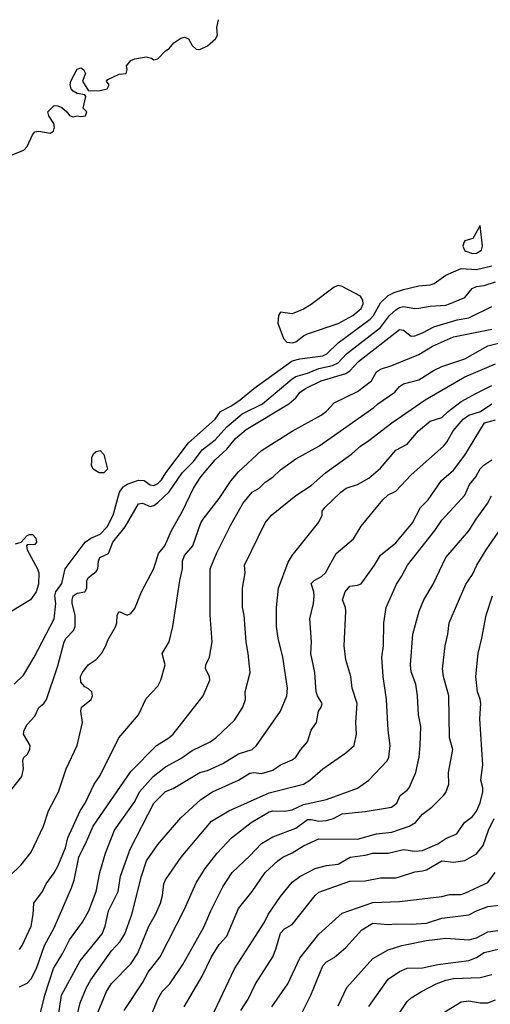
# Model space of a CAD drawing. Header units: metres. Extents: x -46681 to -43747, y -240911 to -237677.
# Tile 1049 of 1056: x -44417 to -44356, y -237805 to -237677. Entities that reach past the tile are written whole.
import ezdxf

# ---------------------------------------------------------------- set-up
doc = ezdxf.new("R2010")
doc.units = ezdxf.units.M
doc.layers.add('CONTOUR_INDEX', color=1, linetype='Continuous')
doc.layers.add('CONTOUR_INTER', color=3, linetype='Continuous')

msp = doc.modelspace()

# ---------------------------------------------------------------- linework, layer by layer
at = {"layer": 'CONTOUR_INDEX'}
for points, elevation in [([(-44418.4, -237788.02), (-44416.87, -237786.52), (-44415.6, -237784.88), (-44413.96, -237781.52), (-44413.32, -237779.52), (-44412, -237777.02), (-44411.03, -237774.02), (-44409.59, -237771.02), (-44408.88, -237768.02), (-44409.11, -237766.52), (-44409.02, -237766.02), (-44407.75, -237765.02), (-44407.58, -237764.52), (-44407.69, -237764.02), (-44408.1, -237763.61), (-44408.6, -237763.38), (-44409.1, -237762.75), (-44409.14, -237762.02), (-44408.88, -237761.52), (-44408.15, -237760.52), (-44407.1, -237759.81), (-44406.4, -237759.02), (-44405.84, -237758.02), (-44405.6, -237757.29), (-44404.6, -237755.56), (-44404.44, -237755.02), (-44404.38, -237754.02), (-44404.1, -237753.54), (-44403.1, -237754.03), (-44402.6, -237753.84), (-44402.1, -237753.17), (-44401.23, -237751.02), (-44399.6, -237747.96), (-44399.01, -237746.02), (-44398.19, -237745.02), (-44397.32, -237743.02), (-44395.88, -237740.52), (-44394.43, -237737.52), (-44393.49, -237736.02), (-44391.6, -237733.81), (-44390.1, -237732.42), (-44388.96, -237731.02), (-44387.6, -237729.88), (-44382.03, -237726.52), (-44381.1, -237725.75), (-44380.55, -237725.02), (-44379.85, -237724.52), (-44377.8, -237723.52), (-44374.6, -237722.58), (-44374.1, -237722.21), (-44372.97, -237721.02), (-44367.6, -237716.87), (-44367.1, -237716.94), (-44366.1, -237717.72), (-44365.6, -237717.69), (-44364.6, -237717.3), (-44363.15, -237716.52), (-44360.1, -237715.61), (-44358.6, -237715.35), (-44355.6, -237713.86)], 50), ([(-44410.16, -237808.52), (-44409.21, -237804.52), (-44408.39, -237802.52), (-44407.82, -237801.52), (-44405.1, -237797.73), (-44403.99, -237796.52), (-44403.37, -237795.52), (-44402.48, -237793.02), (-44401.22, -237788.02), (-44400.57, -237786.02), (-44399.1, -237783.89), (-44396.1, -237780.44), (-44393.48, -237778.02), (-44391.96, -237777.02), (-44388.6, -237775.5), (-44387.1, -237774.59), (-44386.6, -237774.5), (-44385.6, -237774.63), (-44384.1, -237774.21), (-44383.09, -237773.52), (-44381.6, -237772.85), (-44381.11, -237772.52), (-44380.46, -237771.52), (-44379.6, -237770.52), (-44379.11, -237769.02), (-44378.41, -237768.02), (-44378.18, -237766.52), (-44377.82, -237766.02), (-44377.67, -237765.52), (-44378.3, -237764.52), (-44378.45, -237764.02), (-44378.63, -237761.52), (-44379.14, -237759.02), (-44379.09, -237757.52), (-44379.28, -237754.52), (-44378.83, -237752.52), (-44378.74, -237751.52), (-44378.76, -237751.02), (-44379.1, -237749.92), (-44378.71, -237749.52), (-44377.75, -237749.02), (-44377.26, -237748.52), (-44375.85, -237746.02), (-44373.6, -237744.09), (-44372.6, -237742.46), (-44369.79, -237739.02), (-44369.1, -237738.39), (-44368.1, -237737.88), (-44366.1, -237735.77), (-44361.9, -237732.02), (-44361.46, -237731.52), (-44360.62, -237730.02), (-44359.31, -237728.52), (-44358.6, -237728.01), (-44357.08, -237727.52), (-44355.6, -237726.54)], 55), ([(-44393.6, -237809.63), (-44389.1, -237800.07), (-44385.19, -237794.02), (-44384.72, -237793.02), (-44383.1, -237790.67), (-44381.6, -237788.78), (-44380.6, -237788.06), (-44378.6, -237787.03), (-44377.1, -237786.64), (-44375.6, -237786.45), (-44374.03, -237785.52), (-44372.1, -237785.27), (-44371.1, -237785.01), (-44369.1, -237785.04), (-44367.1, -237784.55), (-44365.6, -237784.78), (-44364.6, -237784.69), (-44362.6, -237783.79), (-44361.6, -237783.11), (-44360.14, -237782.52), (-44359.14, -237781.02), (-44358.1, -237780.25), (-44357.6, -237779.55), (-44357.1, -237778.48), (-44356.78, -237777.02), (-44356.75, -237776.52), (-44357.01, -237775.52), (-44356.75, -237773.52), (-44357.13, -237767.52), (-44357.03, -237765.52), (-44357.1, -237764.96), (-44357.47, -237764.02), (-44357.66, -237762.02), (-44357.39, -237759.02), (-44356.87, -237757.02), (-44356.31, -237754.02), (-44355.5, -237751.52)], 60), ([(-44371.6, -237804.99), (-44369.1, -237801.44), (-44367.6, -237800.42), (-44366.6, -237800), (-44364.6, -237799.95), (-44362.6, -237799.52), (-44358.6, -237799), (-44357.6, -237798.58), (-44356.6, -237797.96), (-44354.6, -237797.48)], 65)]:
    msp.add_lwpolyline(points, dxfattribs=dict(at, elevation=elevation))
at = {"layer": 'CONTOUR_INTER'}
for points, elevation in [([(-44418.6, -237694.31), (-44416.55, -237693.52), (-44416.09, -237693.02), (-44415.41, -237691.52), (-44415.1, -237691.11), (-44414.6, -237691.02), (-44413.1, -237691.31), (-44412.69, -237691.02), (-44412.54, -237690.52), (-44412.62, -237690.02), (-44413.3, -237689.02), (-44413.41, -237688.52), (-44412.6, -237687.71), (-44412.1, -237687.72), (-44411.6, -237687.97), (-44410.92, -237688.52), (-44410.6, -237688.98), (-44410.1, -237689.17), (-44409.6, -237689.04), (-44409.1, -237689.14), (-44408.49, -237689.02), (-44408.32, -237688.52), (-44408.79, -237688.02), (-44408.48, -237686.52), (-44408.6, -237686.3), (-44409.6, -237686.11), (-44410.1, -237685.83), (-44410.37, -237685.52), (-44410.5, -237685.02), (-44410.43, -237684.52), (-44409.6, -237682.98), (-44409.1, -237682.77), (-44408.77, -237683.02), (-44408.5, -237683.52), (-44408.88, -237684.52), (-44408.1, -237685.76), (-44406.6, -237685.72), (-44405.68, -237685.52), (-44405.43, -237685.02), (-44405.79, -237684.52), (-44405.6, -237684.31), (-44404.1, -237683.61), (-44403.23, -237683.52), (-44403.07, -237683.02), (-44403.15, -237682.52), (-44402.6, -237681.85), (-44402.1, -237681.63), (-44400.6, -237681.37), (-44399.91, -237681.52), (-44399.6, -237681.76), (-44399.1, -237681.63), (-44398.1, -237680.56), (-44397.6, -237680.26), (-44397.01, -237679.52), (-44396.1, -237678.92), (-44395.6, -237678.79), (-44395.11, -237679.02), (-44394.6, -237679.9), (-44394.1, -237680.37), (-44393.6, -237680.4), (-44392.6, -237679.92), (-44391.57, -237679.02), (-44391.33, -237678.52), (-44391.42, -237677.52), (-44391.18, -237676.52)], 47), ([(-44357.1, -237703.29), (-44358.08, -237705.02), (-44359.1, -237705.32), (-44359.25, -237705.52), (-44359.36, -237706.02), (-44359.1, -237706.59), (-44358.1, -237706.96), (-44357.6, -237706.91), (-44356.95, -237706.52), (-44356.79, -237706.02), (-44357.1, -237703.29)], 47), ([(-44417.78, -237763.02), (-44416.6, -237761.86), (-44415.21, -237759.52), (-44412.6, -237754.53), (-44412.35, -237752.52), (-44412.5, -237751.52), (-44412.38, -237751.02), (-44411.6, -237749.92), (-44411.14, -237748.02), (-44408.53, -237744.52), (-44407.79, -237744.02), (-44406.6, -237743.49), (-44405.69, -237742.52), (-44404.91, -237741.02), (-44404.07, -237738.02), (-44403.6, -237737.34), (-44403.1, -237736.99), (-44401.6, -237736.48), (-44400.86, -237736.52), (-44400.1, -237737.08), (-44399.6, -237737.16), (-44399.1, -237736.91), (-44398.6, -237736.43), (-44398.06, -237735.52), (-44395.1, -237731.59), (-44391.64, -237728.52), (-44390.91, -237727.52), (-44389.6, -237726.85), (-44388.36, -237726.02), (-44386.57, -237724.52), (-44381.6, -237720.92), (-44380.6, -237720.65), (-44377.6, -237720.26), (-44377.06, -237720.02), (-44375.6, -237718.6), (-44371.45, -237715.52), (-44371.02, -237715.02), (-44370.1, -237713.4), (-44369.1, -237712.42), (-44368.32, -237712.02), (-44367.1, -237711.66), (-44365.1, -237711.16), (-44363.6, -237711.02), (-44363.1, -237710.85), (-44361.6, -237709.76), (-44359.6, -237708.92), (-44357.6, -237709.06), (-44355.6, -237708.58)], 48), ([(-44418.1, -237776.67), (-44416.8, -237775.02), (-44416.57, -237774.02), (-44416.68, -237773.02), (-44416.6, -237772.61), (-44416.1, -237772.17), (-44415.75, -237771.52), (-44415.73, -237771.02), (-44416.57, -237769.52), (-44416.5, -237769.02), (-44416.1, -237768.29), (-44415.1, -237767.2), (-44414.6, -237766.06), (-44413.93, -237765.52), (-44413.6, -237765.03), (-44412.1, -237760.64), (-44411.3, -237757.52), (-44411.03, -237757.02), (-44410.06, -237756.02), (-44409.86, -237755.52), (-44409.86, -237754.02), (-44410.26, -237752.52), (-44410.26, -237752.02), (-44410.1, -237751.53), (-44409.6, -237751.18), (-44408.6, -237751), (-44408.35, -237750.52), (-44408.35, -237749.52), (-44408.1, -237749.13), (-44407.1, -237748.37), (-44406.91, -237748.02), (-44406.81, -237747.02), (-44406.62, -237746.52), (-44405.5, -237746.02), (-44404.94, -237744.52), (-44403.35, -237742.52), (-44401.6, -237739.56), (-44401.1, -237739.47), (-44400.1, -237739.91), (-44399.6, -237739.77), (-44399.1, -237739.38), (-44397.6, -237738), (-44395.92, -237735.52), (-44394.46, -237734.02), (-44393.29, -237732.52), (-44391.6, -237731.2), (-44390.09, -237729.52), (-44388.1, -237727.81), (-44385.45, -237726.52), (-44381.6, -237723.28), (-44381.1, -237722.96), (-44379.6, -237722.54), (-44378.1, -237721.92), (-44376.33, -237721.52), (-44375.6, -237721.17), (-44374.52, -237720.02), (-44370.1, -237716.59), (-44368.9, -237715.02), (-44368.1, -237714.27), (-44367.6, -237713.98), (-44367.1, -237713.87), (-44365.6, -237714.1), (-44365.1, -237714.06), (-44363.6, -237713.81), (-44361.6, -237713.68), (-44361.1, -237713.53), (-44359.1, -237712.7), (-44358.13, -237711.52), (-44357.6, -237711.26), (-44356.6, -237711.13), (-44355.1, -237710.63)], 49), ([(-44376.1, -237711.34), (-44379.1, -237713.59), (-44380.1, -237714.2), (-44381.6, -237714.81), (-44383.1, -237714.59), (-44383.36, -237715.02), (-44383.44, -237716.02), (-44382.72, -237718.02), (-44382.28, -237718.52), (-44381.6, -237718.6), (-44381.1, -237718.46), (-44380.1, -237717.66), (-44379.6, -237717.41), (-44375.6, -237716.05), (-44373.71, -237715.02), (-44372.6, -237714.12), (-44372.34, -237713.52), (-44372.37, -237713.02), (-44372.71, -237712.52), (-44375.1, -237711.24), (-44375.6, -237711.14), (-44376.1, -237711.34)], 47), ([(-44417.1, -237797.55), (-44416.74, -237797.02), (-44415.59, -237794.52), (-44415.3, -237793.02), (-44415.24, -237791.52), (-44414.12, -237790.02), (-44413.61, -237789.02), (-44412.6, -237787.6), (-44412.1, -237786.69), (-44411.1, -237784.32), (-44410.8, -237783.02), (-44409.22, -237779.52), (-44408.57, -237778.52), (-44407.37, -237776.02), (-44406.6, -237774.93), (-44404.15, -237770.02), (-44401.6, -237767), (-44400.6, -237764.87), (-44399.1, -237763.27), (-44398.7, -237762.52), (-44398.14, -237760.52), (-44398.52, -237759.02), (-44397.62, -237757.52), (-44397.15, -237755.52), (-44396.22, -237749.52), (-44395.88, -237748.02), (-44395.87, -237747.02), (-44395.6, -237746.26), (-44394.54, -237745.02), (-44393.47, -237742.02), (-44393.18, -237741.52), (-44391.1, -237738.83), (-44389.53, -237736.52), (-44388.6, -237735.38), (-44385.6, -237732.62), (-44381.6, -237730.1), (-44377.8, -237728.02), (-44377.1, -237727.5), (-44376.1, -237726.39), (-44373.1, -237724.91), (-44371.28, -237723.52), (-44370.6, -237722.35), (-44370.09, -237722.02), (-44368.6, -237721.55), (-44365.1, -237720.12), (-44363.31, -237719.02), (-44360.6, -237717.82), (-44355.6, -237716.79)], 51), ([(-44417.1, -237802.42), (-44416.1, -237801.95), (-44415.6, -237801.37), (-44414.9, -237800.02), (-44413.86, -237797.02), (-44412.6, -237794.73), (-44410.33, -237789.52), (-44409.99, -237788.52), (-44409.37, -237785.52), (-44408.36, -237783.52), (-44407.52, -237781.52), (-44402.6, -237774.38), (-44399.27, -237771.02), (-44397.65, -237770.02), (-44397.09, -237769.52), (-44393.18, -237764.52), (-44392.33, -237762.52), (-44392.35, -237762.02), (-44392.88, -237761.02), (-44392.84, -237760.52), (-44392.37, -237759.52), (-44391.99, -237757.52), (-44392.28, -237754.02), (-44392.28, -237748.02), (-44391.46, -237746.02), (-44389.6, -237742.28), (-44388.02, -237739.52), (-44386.81, -237738.02), (-44385.87, -237737.52), (-44385.1, -237736.74), (-44384.1, -237736.07), (-44383.1, -237735.12), (-44381.1, -237733.69), (-44378.1, -237732.03), (-44370.97, -237727.02), (-44370.45, -237726.52), (-44368.22, -237725.02), (-44367.6, -237724.28), (-44367.1, -237723.93), (-44365.1, -237723.42), (-44363.1, -237722.13), (-44362.1, -237721.67), (-44359.1, -237720.66), (-44356.1, -237718.98), (-44352.6, -237718.1)], 52), ([(-44414.69, -237807.02), (-44413.78, -237803.52), (-44412.69, -237800.02), (-44411.46, -237798.02), (-44410.6, -237796.29), (-44408.88, -237794.02), (-44408.07, -237792.52), (-44407.12, -237790.02), (-44406.65, -237787.52), (-44405.91, -237785.02), (-44404.71, -237782.02), (-44402.1, -237778.3), (-44401.47, -237777.02), (-44399.68, -237775.02), (-44398.1, -237773.79), (-44396.1, -237772.69), (-44394.6, -237771.67), (-44392.25, -237770.52), (-44391.54, -237770.02), (-44389.1, -237767.69), (-44388.03, -237766.02), (-44387.66, -237765.02), (-44387.69, -237764.02), (-44387.08, -237761.52), (-44387.31, -237759.02), (-44387.58, -237757.52), (-44387.86, -237754.02), (-44388.07, -237753.02), (-44388.06, -237750.52), (-44387.69, -237748.52), (-44387.78, -237747.52), (-44385.09, -237742.02), (-44384.27, -237741.02), (-44381.1, -237738.44), (-44379.1, -237737.14), (-44377.26, -237735.52), (-44373.81, -237733.02), (-44372.68, -237732.02), (-44371.6, -237731.32), (-44368.6, -237728.98), (-44364.28, -237726.02), (-44359.1, -237723.03), (-44355.1, -237721.3)], 53), ([(-44412.1, -237806.75), (-44411.61, -237803.52), (-44409.22, -237799.02), (-44406.34, -237795.52), (-44405.96, -237794.52), (-44405.51, -237792.52), (-44404.26, -237790.02), (-44403.95, -237788.02), (-44402.67, -237784.52), (-44399.62, -237778.52), (-44398.1, -237776.99), (-44397.1, -237776.59), (-44393.6, -237774.54), (-44392.6, -237774.25), (-44390.6, -237773.35), (-44388.6, -237772.07), (-44386.79, -237771.52), (-44386.25, -237771.02), (-44383.13, -237766.52), (-44382.28, -237764.52), (-44382.21, -237763.52), (-44382.81, -237759.52), (-44383.41, -237757.02), (-44383.63, -237755.52), (-44383.65, -237753.02), (-44383.35, -237750.52), (-44382.1, -237747.13), (-44381.6, -237746.28), (-44378.1, -237741.91), (-44377.67, -237741.02), (-44377.7, -237740.52), (-44377.32, -237740.02), (-44375.27, -237738.02), (-44374.55, -237737.52), (-44373.1, -237737.01), (-44371.6, -237736.22), (-44370.1, -237734.9), (-44368.1, -237732.56), (-44366.6, -237731.77), (-44365.16, -237730.02), (-44363.6, -237728.8), (-44362.1, -237728.31), (-44361.29, -237727.52), (-44359.6, -237726.24), (-44357.6, -237725.12), (-44355.6, -237724.15)], 54), ([(-44407.21, -237806.52), (-44405.79, -237803.02), (-44405.1, -237801.99), (-44402.6, -237799.42), (-44401.69, -237798.02), (-44400.25, -237794.52), (-44399.38, -237793.02), (-44398.75, -237791.52), (-44398.49, -237790.52), (-44398.31, -237789.02), (-44398.1, -237788.47), (-44396.06, -237785.52), (-44392.1, -237780.84), (-44389.83, -237779.52), (-44384.6, -237777.17), (-44380.1, -237776.05), (-44379.31, -237775.52), (-44377.6, -237774.02), (-44374.6, -237771.97), (-44373.51, -237771.02), (-44373.22, -237769.52), (-44373.32, -237768.02), (-44373.12, -237765.52), (-44373.79, -237763.52), (-44373.95, -237762.02), (-44374.6, -237759.85), (-44374.84, -237758.02), (-44374.59, -237753.52), (-44374.64, -237753.02), (-44375.03, -237752.02), (-44374.71, -237751.02), (-44374.1, -237750.25), (-44373.1, -237750.15), (-44372.6, -237749.96), (-44370.86, -237747.52), (-44370.1, -237746.21), (-44368.1, -237744.6), (-44365.92, -237742.02), (-44364.87, -237740.02), (-44363.88, -237739.02), (-44362.15, -237736.52), (-44360.6, -237735.18), (-44359.1, -237733.22), (-44356.56, -237729.02), (-44355.1, -237728.59)], 56), ([(-44407.45, -237733.02), (-44407.1, -237732.71), (-44406.6, -237732.59), (-44406.1, -237733.14), (-44405.62, -237735.02), (-44406.1, -237735.5), (-44406.71, -237735.52), (-44407.52, -237735.02), (-44407.72, -237734.52), (-44407.7, -237734.02), (-44407.68, -237733.52), (-44407.45, -237733.02)], 48), ([(-44403.46, -237805.52), (-44401.1, -237801.89), (-44400.35, -237800.52), (-44398.77, -237798.52), (-44395.6, -237792.31), (-44394.1, -237788.86), (-44392.9, -237787.02), (-44391.35, -237785.02), (-44389.47, -237783.02), (-44386.93, -237781.02), (-44384.6, -237779.62), (-44384.1, -237779.49), (-44382.6, -237779.54), (-44381.6, -237779.4), (-44380.1, -237778.69), (-44377.1, -237778.05), (-44373.1, -237776.55), (-44371.6, -237775.5), (-44369.24, -237773.02), (-44369.02, -237772.52), (-44368.82, -237771.02), (-44369.1, -237769.02), (-44369.3, -237765.02), (-44369.72, -237762.02), (-44369.9, -237759.52), (-44369.71, -237758.02), (-44369.65, -237755.02), (-44369.37, -237753.02), (-44368.02, -237750.02), (-44367.34, -237749.02), (-44366.57, -237747.52), (-44363.01, -237743.02), (-44362.1, -237741.66), (-44359.1, -237738.42), (-44358.48, -237737.02), (-44357.67, -237736.02), (-44357.1, -237734.97), (-44356.63, -237734.52), (-44355.6, -237733.81)], 57), ([(-44400.1, -237806.51), (-44399.07, -237804.02), (-44398.52, -237803.02), (-44397.54, -237802.02), (-44395.81, -237799.52), (-44393.1, -237794.65), (-44392.19, -237792.52), (-44390.6, -237789.39), (-44389.42, -237787.52), (-44387.1, -237785.38), (-44385.6, -237783.77), (-44384.1, -237782.91), (-44381.1, -237781.75), (-44379.6, -237780.64), (-44379.1, -237780.63), (-44378.1, -237780.85), (-44377.1, -237780.76), (-44376.22, -237780.52), (-44375.1, -237779.92), (-44372.1, -237779.6), (-44368.67, -237779.02), (-44367.97, -237778.52), (-44367.51, -237777.52), (-44366.6, -237776.83), (-44366.36, -237776.52), (-44365.47, -237774.52), (-44365.05, -237772.52), (-44364.92, -237771.02), (-44364.85, -237768.52), (-44365.12, -237767.02), (-44365.25, -237764.52), (-44365.48, -237763.02), (-44366.1, -237761.42), (-44366.19, -237760.52), (-44365.87, -237756.52), (-44365.05, -237753.52), (-44364.43, -237752.02), (-44363.24, -237750.02), (-44361.58, -237746.52), (-44358.6, -237743.07), (-44357.64, -237741.52), (-44356.17, -237739.52), (-44355.63, -237738.52)], 58), ([(-44395.66, -237805.02), (-44393.33, -237801.02), (-44392.1, -237798.53), (-44391.1, -237796.92), (-44390.1, -237795.81), (-44388.6, -237792.24), (-44386.8, -237790.02), (-44385.1, -237787.52), (-44383.44, -237786.02), (-44382.79, -237785.52), (-44381.6, -237784.97), (-44380.1, -237784.05), (-44378.1, -237783.16), (-44373.1, -237783.19), (-44370.6, -237782.49), (-44368.6, -237782.29), (-44366.34, -237781.52), (-44365.52, -237781.02), (-44364.6, -237779.95), (-44363.4, -237779.02), (-44361.87, -237777.52), (-44361.6, -237777.11), (-44361.2, -237776.02), (-44361.22, -237774.52), (-44360.67, -237771.52), (-44361.09, -237770.02), (-44361.19, -237764.52), (-44361.88, -237762.02), (-44362.01, -237761.02), (-44361.68, -237758.02), (-44361.33, -237756.52), (-44361.16, -237755.02), (-44358.96, -237750.02), (-44358.1, -237748.75), (-44357.53, -237747.52), (-44356.33, -237745.52), (-44353.91, -237742.02)], 59), ([(-44417.6, -237744.76), (-44416.89, -237744.52), (-44416.1, -237743.67), (-44415.78, -237743.52), (-44415.4, -237743.52), (-44414.98, -237744.02), (-44414.9, -237744.52), (-44415.1, -237744.83), (-44416.1, -237744.89), (-44416.17, -237745.02), (-44416.1, -237745.52), (-44414.74, -237748.02), (-44414.59, -237748.52), (-44414.64, -237750.02), (-44414.93, -237751.02), (-44415.68, -237752.02), (-44418.09, -237753.52)], 48), ([(-44388.26, -237805.52), (-44387.3, -237804.02), (-44386.36, -237802.02), (-44384.13, -237798.52), (-44383.7, -237797.52), (-44383.1, -237795.43), (-44382.6, -237794.89), (-44381.6, -237794.29), (-44378.6, -237790.54), (-44378.1, -237790.1), (-44374.1, -237788.66), (-44372.1, -237788.64), (-44370.1, -237788.21), (-44368.1, -237788.23), (-44367.6, -237788.12), (-44365.6, -237787.43), (-44364.6, -237787.34), (-44364.1, -237787.18), (-44362.1, -237786.01), (-44360.6, -237786.17), (-44359.1, -237785.96), (-44357.6, -237785.1), (-44356.73, -237784.02), (-44356.03, -237782.02), (-44355.27, -237780.52)], 61), ([(-44384.22, -237805.02), (-44382.16, -237802.02), (-44380.6, -237798.68), (-44378.1, -237795.55), (-44375.1, -237792.83), (-44371.1, -237791.45), (-44367.6, -237791.33), (-44362.1, -237790.65), (-44361.1, -237790.4), (-44359.6, -237790.39), (-44359.1, -237790.23), (-44356.1, -237788.84), (-44355.15, -237787.52)], 62), ([(-44380.44, -237806.02), (-44379.15, -237803.52), (-44377.6, -237799.68), (-44377.1, -237799.17), (-44376.1, -237798.59), (-44374.6, -237797.28), (-44372.53, -237795.02), (-44371.1, -237794.15), (-44369.1, -237794.29), (-44368.1, -237794.2), (-44366.1, -237794.28), (-44364.1, -237794.12), (-44362.1, -237793.47), (-44358.6, -237793.06), (-44357.6, -237792.53), (-44356.1, -237791.96), (-44354.6, -237791.77)], 63), ([(-44375.6, -237804.88), (-44374.49, -237802.52), (-44371.1, -237798.72), (-44369.1, -237797.6), (-44367.31, -237797.02), (-44364.1, -237796.39), (-44361.6, -237796.1), (-44358.6, -237796.29), (-44357.59, -237796.02), (-44356.1, -237795.28), (-44354.1, -237794.99)], 64), ([(-44370.45, -237810.02), (-44366.6, -237804.31), (-44366.1, -237803.86), (-44364.74, -237803.02), (-44362.83, -237802.02), (-44361.6, -237801.55), (-44360.6, -237801.35), (-44357.1, -237801.21), (-44355.6, -237800.82)], 66), ([(-44362.6, -237806.25), (-44359.6, -237804.38), (-44358.6, -237804.23), (-44357.1, -237804.52), (-44356.1, -237804.5), (-44355.1, -237804.13)], 67)]:
    msp.add_lwpolyline(points, dxfattribs=dict(at, elevation=elevation))

doc.saveas('drawing.dxf')
